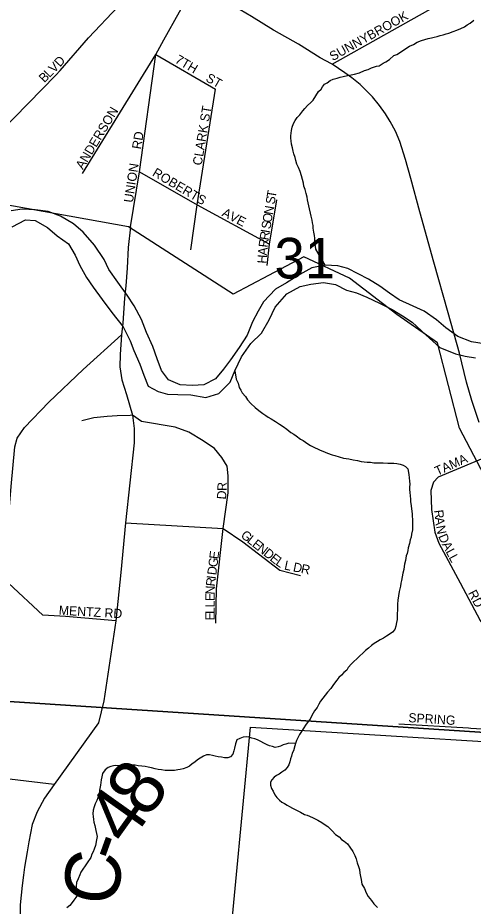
# Model space of a CAD drawing. Extents: x 1310247 to 1664935, y 284496 to 704931.
# Drawn here: x 1459062 to 1461538, y 567004 to 571841 of the extents above; entities that cross this region are included whole.
import ezdxf

# ---------------------------------------------------------------- set-up
doc = ezdxf.new("R2010")
doc.units = 0
for name, color, linetype in [('GM_P_State_Location', 7, 'Continuous'), ('GM_X_Corporation_Text', 7, 'Continuous'), ('GM_X_County', 7, 'Continuous'), ('GM_X_County_Road_Text', 7, 'Continuous'), ('GM_X_Interstate_Shield', 7, 'Continuous'), ('GM_X_Major_Lake_Text', 7, 'Continuous'), ('GM_X_Minor_River_Text', 7, 'Continuous'), ('GM_X_Rail_Line', 7, 'Continuous'), ('GM_X_State_Location', 7, 'Continuous'), ('GM_X_Township_Road', 7, 'Continuous'), ('GM_X_US_Location', 7, 'Continuous')]:
    doc.layers.add(name, color=color, linetype=linetype)

msp = doc.modelspace()

# ---------------------------------------------------------------- linework, layer by layer
at = {"layer": 'GM_X_Corporation_Text'}
for points in [[(1460770.8, 571588.3), (1461246.1, 571854.1), (1461447.1, 571968.9), (1461519.7, 572023.9), (1461695.3, 572231.7)], [(1459291.6, 571554), (1459446.1, 571731.3), (1459607.8, 571901.1), (1459771.9, 572177)], [(1459856.7, 571720.2), (1460026.4, 572027.8), (1460050.7, 572071.2)], [(1459414.2, 570991.9), (1459812.8, 571640.4), (1459856.7, 571720.2)], [(1459675.1, 570701.7), (1459723.8, 571002.6), (1459812.8, 571640.4)], [(1459812.8, 571640.4), (1460137.7, 571452.6)], [(1457153.7, 569573.1), (1457378.1, 569624.5), (1457496.6, 569698.2), (1457662.3, 569874.3), (1457844.4, 570057.2), (1458211.4, 570445.8), (1459269.2, 571528.3), (1459291.6, 571554)], [(1460001.9, 570577.6), (1460037.3, 570822.1), (1460137.7, 571452.6)], [(1459723.8, 571002.6), (1460037.3, 570822.1), (1460431.1, 570608.4)], [(1460417.6, 570491.3), (1460431.1, 570608.4), (1460470.3, 570849.7)]]:
    msp.add_lwpolyline(points, dxfattribs=at)
at = {"layer": 'GM_X_County'}
for points in [[(1463336.5, 573238.1), (1462854.6, 567868.4), (1457316.5, 568229.5), (1457626.2, 571497), (1457772.1, 571794), (1457836.6, 572116.7), (1457896.8, 572227.5), (1458060.1, 572290.2), (1458199.5, 572363.4), (1458377.9, 572485.8), (1458570.9, 572635.9), (1458758, 572790.1), (1458929.4, 572956.7), (1459113.2, 573149), (1459186.8, 573229.5), (1459261, 573337.9), (1459318.8, 573430.8), (1459361.5, 573463.9)], [(1462854.6, 567868.4), (1462373.8, 562548.6), (1456814.9, 562870.2), (1457316.5, 568229.5)]]:
    msp.add_lwpolyline(points, close=True, dxfattribs=at)
at = {"layer": 'GM_X_County_Road_Text'}
msp.add_lwpolyline([(1459675.1, 570701.7), (1459661.4, 570589.1), (1459655.8, 570477), (1459649.4, 570381), (1459642.2, 570314.5), (1459632.6, 570177.7), (1459625.9, 570114.3), (1459619, 570007.9), (1459616.6, 569940.7), (1459627.8, 569870.3), (1459653.4, 569789.4), (1459685.4, 569676.6), (1459695, 569604.5), (1459695, 569526.9), (1459647, 569090.6), (1459621.4, 568820.1), (1459595.8, 568557.5), (1459530, 568122.3), (1459500.7, 568002.7), (1459259.6, 567665.8), (1459207.7, 567591.8), (1459166.8, 567516.7), (1459140.8, 567447.7), (1459121.9, 567354.1), (1459112.4, 567300.5), (1459099.1, 567216.4), (1459092.7, 567172.9), (1459085.6, 567116), (1459074.8, 567010.7), (1459072.8, 566905.9)], dxfattribs=at)
at = {"layer": 'GM_X_Interstate_Shield'}
for points in [[(1460452.2, 571773.9), (1460333.3, 571847.6), (1460178.2, 571940.3), (1460026.4, 572027.8), (1459878.4, 572115.3), (1459771.9, 572177), (1459587.6, 572285.1), (1459374.3, 572415.1)], [(1460768.1, 571589.7), (1460706.4, 571622.4), (1460588.7, 571697.7), (1460456.8, 571771), (1460452.2, 571773.9)], [(1461571.1, 569636.3), (1461530.6, 569756.6), (1461501.7, 569857), (1461464.3, 570015.2), (1461401.3, 570234), (1461324.7, 570509.4), (1461248.2, 570784.1), (1461198.6, 570966.1), (1461171, 571069.8), (1461139.4, 571166.2), (1461116.3, 571223.5), (1461086.7, 571276.3), (1461060.9, 571318.4), (1461029.4, 571362.2), (1460990.5, 571409.8), (1460950.3, 571450.3), (1460923.6, 571477), (1460879.2, 571514), (1460840.3, 571540.7), (1460770.8, 571588.3), (1460768.1, 571589.7)]]:
    msp.add_lwpolyline(points, dxfattribs=at)
at = {"layer": 'GM_X_Major_Lake_Text'}
for points in [[(1461984.2, 568613.4), (1461463.9, 569607.1), (1461344.5, 570070.4), (1461122.7, 570225.1), (1460866.2, 570422.8), (1460617.3, 570538.2), (1460233.2, 570336.6), (1459664.6, 570702.4), (1458874.6, 570844.4), (1458180.6, 569458.4), (1458058.7, 568623.8), (1457087, 568636.1), (1456968.1, 568323), (1456882.2, 568178.1), (1456752.6, 567958.9), (1456657.6, 567843.2), (1456598.9, 567657.8), (1456512.2, 567406.6), (1456375.7, 566928)], [(1460077.2, 565343.4), (1460328.1, 567978), (1462446, 567847.6)]]:
    msp.add_lwpolyline(points, dxfattribs=at)
at = {"layer": 'GM_X_Minor_River_Text'}
for points in [[(1460733.3, 570492.9), (1460682, 570581.1), (1460680.4, 570597.2), (1460673.1, 570613.3), (1460677, 570627.3), (1460677.3, 570641.4), (1460675.6, 570655.5), (1460672, 570673.6), (1460668.5, 570695.8), (1460668.8, 570709.8), (1460665.1, 570723.9), (1460663.4, 570738), (1460657.8, 570760.2), (1460654.2, 570776.4), (1460648.7, 570800.6), (1460645.1, 570816.7), (1460641.4, 570832.8), (1460637.7, 570849), (1460636.1, 570863.1), (1460630.5, 570883.3), (1460625, 570905.5), (1460617.3, 570923.7), (1460615.7, 570939.8), (1460610.1, 570960), (1460604.5, 570980.2), (1460597.1, 571004.4), (1460587.5, 571024.7), (1460579.9, 571042.9), (1460574.3, 571063.1), (1460570.7, 571079.3), (1460563.1, 571099.5), (1460559.4, 571113.6), (1460555.8, 571131.8), (1460550.2, 571152), (1460548.6, 571170.1), (1460546.9, 571184.2), (1460547.2, 571198.2), (1460547.5, 571212.2), (1460549.8, 571226.2), (1460554.2, 571244.2), (1460560.6, 571264.2), (1460571, 571282), (1460581.4, 571297.8), (1460595.7, 571311.6), (1460612.2, 571333.3), (1460622.5, 571347.1), (1460636.9, 571362.9), (1460655.3, 571378.5), (1460667.6, 571392.3), (1460682.1, 571416.1), (1460696.6, 571439.8), (1460710.9, 571451.6), (1460719.2, 571465.4), (1460729.5, 571479.3), (1460743.7, 571487), (1460760, 571498.7), (1460776.2, 571506.3), (1460798.3, 571511.9), (1460814.5, 571517.6), (1460830.6, 571521.2), (1460854.7, 571526.7), (1460874.8, 571530.3), (1460892.9, 571533.9), (1460919.1, 571541.4), (1460947.4, 571552.8), (1460967.6, 571558.4), (1460985.8, 571568), (1461012, 571577.5), (1461026.1, 571579.2), (1461048.4, 571592.8), (1461062.6, 571600.5), (1461082.9, 571614.1), (1461107.4, 571635.6), (1461123.6, 571641.3), (1461147.9, 571656.8), (1461172.3, 571672.4), (1461192.6, 571686), (1461212.9, 571695.6), (1461233.1, 571707.2), (1461257.4, 571716.7), (1461275.5, 571722.3), (1461293.7, 571727.9), (1461311.8, 571731.6), (1461325.9, 571735.3), (1461342, 571738.9), (1461358.1, 571744.6), (1461374.2, 571748.3), (1461390.4, 571753.9), (1461406.5, 571757.6), (1461428.7, 571765.2), (1461448.9, 571772.7), (1461471.1, 571782.3), (1461491.3, 571791.9), (1461505.6, 571801.6), (1461521.8, 571811.3), (1461542.2, 571826.9)], [(1459762.6, 570126.3), (1459734.5, 570197.2), (1459694.4, 570272.5), (1459655.8, 570329.6), (1459605.6, 570401.1), (1459557.4, 570470.5), (1459530.8, 570525.3), (1459478.7, 570602.8), (1459416.5, 570672.6), (1459365.6, 570718), (1459294.6, 570759.9), (1459227.2, 570785.7), (1459155.4, 570795.5), (1459085.4, 570799.3), (1459025.1, 570788.8)], [(1459030.8, 570702.4), (1459103.9, 570740.7), (1459155.9, 570737.4), (1459223, 570699.6), (1459275.8, 570654.1), (1459336.8, 570610.4), (1459373.2, 570547.3), (1459399.8, 570492.5), (1459436.1, 570427.4), (1459470.8, 570374.4), (1459521.1, 570306.9), (1459573.3, 570235.4), (1459635.3, 570157.6), (1459673.4, 570082.4), (1459692, 570029.8), (1459726.1, 569954.8), (1459746.6, 569894.1), (1459771.1, 569835.3), (1459824.4, 569805.8), (1459876, 569790.5), (1459932.1, 569789.1), (1460002.1, 569787.3), (1460083.8, 569773.2), (1460154.5, 569795.5), (1460216.1, 569856.1), (1460241.8, 569917.7), (1460277.8, 569995), (1460329.8, 570067.9), (1460387.3, 570122.6), (1460429.2, 570195.7), (1460461, 570265.1), (1460525, 570337.7), (1460598.1, 570378), (1460654.5, 570390.6), (1460724.8, 570398.8), (1460788.6, 570389.2), (1460849.9, 570357.6), (1460903.5, 570342.2), (1460959, 570318.7), (1461028.2, 570286.9), (1461097.4, 570253), (1461154.6, 570217.5), (1461205.8, 570184.1), (1461280, 570114), (1461356.3, 570045.9), (1461441.6, 570011.7), (1461495.3, 569998.3), (1461551.1, 569988.8)], [(1461609.1, 570063.6), (1461529.3, 570075.6), (1461454, 570105.6), (1461389.2, 570153.4), (1461338.3, 570196.8), (1461271.4, 570242.6), (1461212, 570270.2), (1461134.8, 570304.2), (1461083.7, 570341.6), (1461030.7, 570379.1), (1460969.6, 570416.7), (1460912.3, 570446.3), (1460857, 570475.7), (1460801.3, 570489.2), (1460733.3, 570492.9), (1460660.8, 570478.7), (1460595.8, 570442.2), (1460522.6, 570397.9), (1460463.6, 570363.3), (1460397.7, 570294.8), (1460368.4, 570243.4), (1460338.8, 570186), (1460308.9, 570112.5), (1460265.1, 570045.4), (1460219.3, 569978.4), (1460179.9, 569927.2), (1460136.5, 569874.2), (1460073.6, 569841.7), (1460011.5, 569839.2), (1459945.5, 569842.9), (1459882.1, 569868.6), (1459843.4, 569919.7), (1459819, 569984.5), (1459796.7, 570051.2), (1459762.6, 570126.3)], [(1460241.8, 569917.7), (1460248.7, 569872.4), (1460260.2, 569851.4), (1460265.1, 569827.4), (1460274.8, 569813.2), (1460282.5, 569799), (1460300.1, 569778.5), (1460311.7, 569760.2), (1460329.3, 569739.8), (1460352.9, 569719.2), (1460372.5, 569702.7), (1460394.2, 569686.2), (1460410, 569675.8), (1460423.8, 569665.4), (1460439.6, 569657.1), (1460463.3, 569642.5), (1460485.1, 569628), (1460504.8, 569615.5), (1460524.5, 569601), (1460546.2, 569582.5), (1460562, 569574.1), (1460575.8, 569563.8), (1460599.5, 569547.2), (1460613.3, 569538.9), (1460638.9, 569520.3), (1460652.8, 569511.9), (1460678.5, 569499.3), (1460692.4, 569493), (1460706.3, 569486.7), (1460720.2, 569480.4), (1460746, 569469.8), (1460771.8, 569461.2), (1460785.8, 569456.9), (1460809.6, 569450.3), (1460833.5, 569443.8), (1460847.5, 569441.5), (1460861.5, 569439.2), (1460885.4, 569434.6), (1460909.3, 569430.1), (1460929.3, 569425.6), (1460945.2, 569423.3), (1460961.2, 569420.9), (1460979.2, 569420.5), (1460997.2, 569418.1), (1461013.2, 569417.8), (1461033.2, 569417.3), (1461049.3, 569417), (1461073.3, 569416.5), (1461091.3, 569416.1), (1461107.3, 569415.7), (1461123.3, 569413.4), (1461141.2, 569411), (1461157.1, 569404.6), (1461171, 569398.3), (1461182.7, 569384), (1461188.1, 569353.8), (1461189.7, 569335.7), (1461191.3, 569317.6), (1461192.9, 569301.5), (1461192.6, 569285.4), (1461192.3, 569271.4), (1461194, 569257.3), (1461195.5, 569235.2), (1461197.2, 569221.1), (1461196.9, 569207.1), (1461200.4, 569182.9), (1461202, 569166.8), (1461205.5, 569140.7), (1461207.2, 569126.6), (1461208.8, 569108.5), (1461208.4, 569090.4), (1461208, 569070.3), (1461207.6, 569052.3), (1461203, 569028.3), (1461200.7, 569012.3), (1461196.4, 568998.3), (1461191.9, 568978.4), (1461185.4, 568954.4), (1461183.1, 568940.4), (1461178.7, 568924.5), (1461174.4, 568910.5), (1461169.9, 568886.5), (1461165.5, 568866.6), (1461163.2, 568852.6), (1461160.8, 568836.6), (1461156.4, 568816.6), (1461151.9, 568796.6), (1461147.5, 568776.7), (1461145.2, 568762.7), (1461142.8, 568746.7), (1461138.5, 568730.7), (1461136.2, 568716.7), (1461131.7, 568692.7), (1461129.2, 568670.7), (1461126.7, 568648.7), (1461126.4, 568634.6), (1461126, 568618.6), (1461125.5, 568594.5), (1461125.2, 568580.5)], [(1461125.2, 568580.5), (1461124.9, 568564.4), (1461120.5, 568548.5), (1461118.1, 568528.4), (1461111.7, 568510.5), (1461099.3, 568494.8), (1461081, 568483.1), (1461066.8, 568473.4), (1461050.6, 568463.7), (1461032.3, 568454.1), (1461018.1, 568444.3), (1460999.9, 568434.7), (1460985.6, 568423), (1460969.3, 568409.3), (1460953, 568395.6), (1460938.6, 568381.8), (1460922.3, 568366.2), (1460905.9, 568350.5), (1460889.6, 568336.8), (1460877.3, 568323), (1460858.8, 568303.3), (1460850.5, 568289.5), (1460834.2, 568275.8), (1460821.9, 568262), (1460807.6, 568248.2), (1460797.3, 568234.4), (1460784.9, 568218.6), (1460774.6, 568204.8), (1460764.2, 568189), (1460745.8, 568169.3), (1460733.4, 568153.5), (1460721, 568135.8), (1460708.6, 568120), (1460698.3, 568104.1), (1460689.9, 568086.3), (1460675.4, 568066.5), (1460660.9, 568042.7), (1460652.5, 568022.9), (1460640.1, 568009.1), (1460625.7, 567989.3), (1460617.4, 567975.5), (1460604.9, 567955.7), (1460594.5, 567937.8), (1460584.1, 567920), (1460577.8, 567906.1), (1460571.5, 567890.2), (1460569.2, 567876.2), (1460560.6, 567850.3), (1460554.3, 567836.4), (1460549.9, 567820.4), (1460545.6, 567806.5), (1460541.3, 567790.5), (1460534.9, 567772.6), (1460526.6, 567758.7), (1460514.2, 567744.9), (1460498, 567733.2), (1460483.7, 567723.5), (1460469.5, 567715.8), (1460455.3, 567706.1), (1460443, 567692.3), (1460436.7, 567678.4), (1460436.3, 567662.3), (1460442, 567644.2), (1460449.7, 567630), (1460459.2, 567609.7), (1460470.9, 567595.4), (1460484.6, 567581), (1460498.4, 567570.7), (1460512.3, 567562.4), (1460526.1, 567554), (1460540, 567545.7), (1460555.8, 567537.3), (1460577.6, 567526.8), (1460599.4, 567516.3), (1460621.2, 567503.8), (1460635.1, 567499.5), (1460649, 567493.2), (1460668.8, 567484.7), (1460692.6, 567472.2), (1460714.3, 567459.6), (1460728.2, 567451.3), (1460747.9, 567436.8), (1460771.4, 567414.3), (1460789, 567393.8), (1460808.7, 567381.3), (1460822.5, 567367), (1460836.3, 567358.7), (1460854, 567344.2), (1460867.6, 567325.9), (1460883.1, 567301.5), (1460894.6, 567279.1), (1460902.3, 567260.9), (1460907.8, 567240.7), (1460915.4, 567220.5), (1460919.1, 567204.4), (1460922.6, 567184.2), (1460926.2, 567166.1), (1460929.9, 567149.9), (1460933.3, 567123.8), (1460946.8, 567099.4), (1460956.3, 567077.1)], [(1460571.5, 567890.2), (1460535.4, 567891), (1460519.3, 567885.3), (1460505.2, 567881.6), (1460491.1, 567875.9), (1460477, 567872.2), (1460460.9, 567868.5), (1460446.9, 567872.8), (1460431, 567877.2), (1460417.1, 567881.5), (1460399.3, 567891.9), (1460383.4, 567900.3), (1460365.6, 567908.7), (1460351.7, 567915), (1460333.8, 567919.4), (1460319.9, 567923.8), (1460305.9, 567926.1), (1460287.8, 567924.4), (1460269.6, 567916.8), (1460253.5, 567909.2), (1460245, 567887.2), (1460240.4, 567863.3), (1460236.1, 567849.3), (1460231.7, 567831.3), (1460219.4, 567817.6), (1460203.3, 567811.9), (1460185.3, 567812.3), (1460169.3, 567814.7), (1460151.3, 567817.1), (1460135.4, 567821.4), (1460121.4, 567823.7), (1460103.5, 567828.1), (1460087.5, 567828.5), (1460071.3, 567820.8), (1460053, 567809.2), (1460038.8, 567801.4), (1460024.5, 567787.7), (1460010.3, 567778), (1459996, 567766.3), (1459981.8, 567758.5), (1459961.6, 567751), (1459945.5, 567747.3), (1459931.5, 567745.6), (1459913.4, 567742), (1459893.4, 567742.4), (1459877.3, 567742.8), (1459863.3, 567743.1), (1459843.4, 567745.5), (1459825.4, 567747.9), (1459809.5, 567752.3), (1459789.5, 567756.7), (1459771.6, 567761.1), (1459753.6, 567763.5), (1459735.6, 567765.9), (1459715.7, 567768.3), (1459699.7, 567770.7), (1459681.7, 567771.1), (1459667.7, 567771.4), (1459647.6, 567769.8), (1459629.6, 567770.2), (1459611.5, 567768.6), (1459595.5, 567769), (1459581.5, 567767.3), (1459567.4, 567763.6), (1459553.3, 567759.8), (1459536.9, 567746.2), (1459522.5, 567726.4), (1459518.1, 567708.4), (1459515.8, 567692.4), (1459513.4, 567676.4), (1459511.1, 567662.4), (1459506.5, 567636.4), (1459504, 567614.4), (1459497.6, 567594.5), (1459491.2, 567578.6), (1459482.8, 567560.7), (1459476.5, 567544.8), (1459472.1, 567526.8), (1459469.7, 567506.8), (1459471.4, 567492.7), (1459473, 567476.7), (1459474.7, 567460.6), (1459480.3, 567442.4), (1459485.7, 567416.2), (1459489.4, 567400), (1459493, 567383.9), (1459490.6, 567365.9), (1459483.9, 567333.9), (1459477.5, 567314), (1459471.2, 567300.1), (1459464.9, 567286.2), (1459458.5, 567268.3), (1459439.8, 567240.6), (1459427.4, 567222.8), (1459415, 567205), (1459404.7, 567189.2), (1459398.4, 567175.3), (1459389.9, 567153.4), (1459381.4, 567133.5)], [(1459381.4, 567133.5), (1459378.9, 567111.5), (1459380.6, 567095.4), (1459382.3, 567081.3), (1459386, 567065.2), (1459377.6, 567051.3), (1459367.3, 567037.5), (1459357, 567023.7), (1459344.7, 567007.9), (1459328.3, 566994.2)], [(1460956.3, 567077.1), (1460967.9, 567056.8), (1460985.5, 567034.4), (1460997.1, 567016), (1461018.7, 566997.5)]]:
    msp.add_lwpolyline(points, dxfattribs=at)
at = {"layer": 'GM_X_State_Location'}
for points in [[(1459595.8, 568557.5), (1459320.4, 568581.5), (1459197.2, 568588), (1459011.5, 568762.4), (1458989.9, 568808.9), (1458989, 568847.3), (1459025.4, 569288.3), (1459045.1, 569504.5), (1459057.9, 569551.7), (1459097.9, 569610.1), (1459230.8, 569748.6), (1459416.5, 569925.5), (1459625.9, 570114.3)], [(1459672.9, 569676.1), (1459602.2, 569673.4), (1459548.6, 569669.4), (1459474.9, 569662.2), (1459410.9, 569647)], [(1460138.5, 568544.7), (1460141.7, 568732), (1460178.5, 569060.2), (1460205.7, 569254.7), (1460206.5, 569347.6), (1460200.1, 569399.6), (1460172.1, 569446.9), (1460131.3, 569495.7), (1460069.7, 569536.5), (1459991.2, 569585.3), (1459916.8, 569610.9), (1459734.3, 569642.2), (1459685.4, 569676.6), (1459672.9, 569676.1)], [(1461647, 569464.8), (1461348.5, 569339.3)], [(1461348.5, 569339.3), (1461322.8, 569313), (1461307.1, 569266.9), (1461311.8, 569163.1), (1461329.9, 569039.5), (1461351.7, 568981), (1461467.5, 568764.2), (1461576.9, 568559.6), (1461656.7, 568451.5)], [(1459647, 569090.6), (1460178.5, 569060.2), (1460285, 568987.4), (1460485.9, 568832.9), (1460599.6, 568804.1)], [(1462413.3, 568029.4), (1462292.4, 567961.2), (1462222.9, 567943.2), (1461888.3, 567949.7), (1461525.5, 567971.5), (1461513, 567972.3)], [(1461513, 567972.3), (1461134.3, 567994.7)], [(1459259.6, 567665.8), (1458907.4, 567707.5), (1458708.9, 567721.9), (1458472.8, 567737.9), (1458207, 567750.7), (1457629.1, 567786.7), (1457303.3, 567821.1)]]:
    msp.add_lwpolyline(points, dxfattribs=at)

# ---------------------------------------------------------------- texts
at = {"layer": 'GM_P_State_Location'}
for s, rotation, p in [('TAMA', 24.099, (1461342.9, 569346.8)), ('R', 89.3922, (1460197.3, 569264.4)), ('D', 85.1855, (1460193.4, 569216.6)), ('R', 276.9383, (1461325, 569158.9)), ('A', 276.951, (1461329.8, 569119.6)), ('N', 280.8338, (1461335.7, 569072.3)), ('G', 321.4562, (1460270.2, 569015.8)), ('L', 321.4951, (1460304.6, 568988.3)), ('D', 292.9449, (1461347.4, 569018)), ('E', 321.4853, (1460332.2, 568966.4)), ('N', 321.4562, (1460359.7, 568944.5)), ('A', 297.6741, (1461366.4, 568973.4)), ('E', 82.7296, (1460152, 568891.2)), ('D', 321.4903, (1460394.1, 568917)), ('E', 321.4853, (1460428.6, 568889.6)), ('L', 298.0476, (1461387.1, 568934.2)), ('L', 298.0641, (1461403.6, 568903.1)), ('G', 82.7229, (1460146.4, 568847.6)), ('L', 326.182, (1460459.7, 568865.1)), ('L', 348.0048, (1460508, 568837.4)), ('D', 348.417, (1460555.7, 568827.3)), ('D', 82.7229, (1460140.9, 568803.9)), ('R', 348.409, (1460598.8, 568818.5)), ('R', 83.3327, (1460133.5, 568742.9)), ('I', 82.6798, (1460138.1, 568782.1)), ('N', 87.705, (1460131.8, 568699.9)), ('RD', 297.8861, (1461508.8, 568709.2)), ('E', 89.9322, (1460131.8, 568665.2)), ('MENTZ RD', 356.7711, (1459283.6, 568590.8)), ('L', 89.9322, (1460131.7, 568630.1)), ('L', 89.9181, (1460131.7, 568594.8)), ('E', 89.9454, (1460131.7, 568559.6)), ('SPRING', 356.4984, (1461184.4, 568005.8))]:
    msp.add_text(s, height=50, rotation=rotation, dxfattribs=at).set_placement(p)
at = {"layer": 'GM_X_Rail_Line'}
for s, rotation, p in [('SUNNYBROOK', 29.2266, (1460774.5, 571603.9)), ('D', 47.499, (1459291.2, 571569.5)), ('7TH', 329.4191, (1459912.6, 571599.3)), ('V', 45.7245, (1459259.3, 571536.8)), ('B', 45, (1459206, 571483.5)), ('L', 45.031, (1459234, 571511.5)), ('ST', 330.2753, (1460079.7, 571498.2)), ('ANDERSON', 59.0362, (1459415.8, 571010.9)), ('CLARK ST', 80.5366, (1460061.4, 571034)), ('RD', 80.5455, (1459731.4, 571122)), ('UNION', 81.3464, (1459687.3, 570831.5)), ('ROBERTS', 329.3516, (1459789.5, 570983.3)), ('T', 80.394, (1460463.7, 570856.7)), ('S', 80.394, (1460457.8, 570822)), ('N', 80.3795, (1460448.2, 570765.5)), ('AVE', 332.5261, (1460167.4, 570763.6)), ('O', 80.4104, (1460440.9, 570722.2)), ('S', 80.3914, (1460435, 570687.4)), ('R', 80.5856, (1460424.9, 570626.7)), ('I', 80.3795, (1460431.3, 570665.7)), ('R', 83.3086, (1460420.3, 570588)), ('A', 85.3598, (1460416.8, 570544.6)), ('H', 85.3598, (1460413.3, 570500.8))]:
    msp.add_text(s, height=50, rotation=rotation, dxfattribs=at).set_placement(p)
at = {"layer": 'GM_X_Township_Road'}
for s, rotation, p in [('8', 54.3105, (1459765.5, 567474.3)), ('4', 54.5186, (1459658.4, 567324.1)), ('-', 70.259, (1459626.9, 567227.4)), ('C', 82.9495, (1459600.7, 566999.9))]:
    msp.add_text(s, height=300, rotation=rotation, dxfattribs=at).set_placement(p)
at = {"layer": 'GM_X_US_Location'}
msp.add_text('31', height=221, rotation=0, dxfattribs=at).set_placement((1460457.9, 570421.2))

doc.saveas('drawing.dxf')
